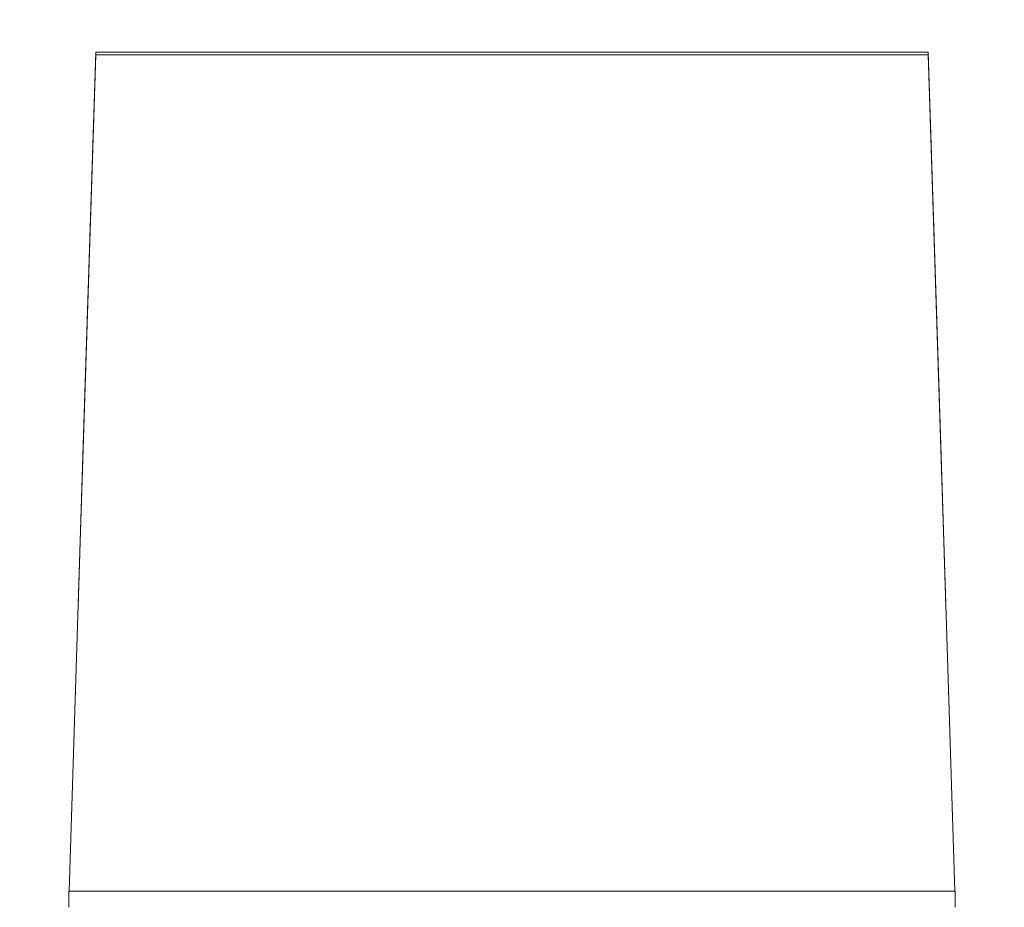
# Model space of a CAD drawing. Header units: millimetres. Extents: x -30280 to 309309, y -17460 to 4378.
# Tile 496 of 656: x 149429 to 149929, y -14458 to -14007. Entities that reach past the tile are written whole.
import ezdxf

# ---------------------------------------------------------------- set-up
doc = ezdxf.new("R2010")
doc.units = ezdxf.units.MM
doc.header["$MEASUREMENT"] = 0
doc.linetypes.add('Wipeout_Contour', pattern=[1000, 0, -1000])
doc.layers.add('P1_PLANTA PRIMERA_4_Nuevo_08_E_Envans secs', color=7, linetype='Continuous')
doc.layers.add('P1_PLANTA PRIMERA_4_Nuevo_09_EI_Mobiliari general', color=7, linetype='Continuous')
doc.layers.add('P1_PLANTA PRIMERA_4_Nuevo_09_EI_Mobiliari general_Pluma_Nº__1', color=7, linetype='Continuous', lineweight=5)

msp = doc.modelspace()

# ---------------------------------------------------------------- wipeouts: each hides what was drawn before it
at = {"color": 254, "linetype": 'Wipeout_Contour', "lineweight": 0, "ltscale": 601338.106389}
msp.add_wipeout([(149467.57, -14025.19), (149890.29, -14025.19), (149890.29, -14023.89), (149467.57, -14023.89)], dxfattribs=at).dxf.layer = 'P1_PLANTA PRIMERA_4_Nuevo_09_EI_Mobiliari general'
at = {"color": 254, "linetype": 'Wipeout_Contour', "lineweight": 0, "ltscale": 902176.803487}
msp.add_wipeout([(149461.38, -14218.22), (149454, -14450), (149903.86, -14450), (149896.48, -14218.22), (149899.18, -14304.28), (149458.68, -14304.28)], dxfattribs=at).dxf.layer = 'P1_PLANTA PRIMERA_4_Nuevo_09_EI_Mobiliari general'

# ---------------------------------------------------------------- next in the draw order: wipeouts: each hides what was drawn before it
at = {"color": 254, "linetype": 'Wipeout_Contour', "lineweight": 0, "ltscale": 601390.937786}
msp.add_wipeout([(149458.68, -14304.28), (149899.18, -14304.28), (149890.29, -14025.19), (149467.57, -14025.19)], dxfattribs=at).dxf.layer = 'P1_PLANTA PRIMERA_4_Nuevo_09_EI_Mobiliari general'
at = {"color": 254, "linetype": 'Wipeout_Contour', "lineweight": 0, "ltscale": 451347.905754}
msp.add_wipeout([(149903.93, -14450), (149453.93, -14450), (149903.93, -14450.53)], dxfattribs=at).dxf.layer = 'P1_PLANTA PRIMERA_4_Nuevo_09_EI_Mobiliari general'

# ---------------------------------------------------------------- next in the draw order: wipeouts: each hides what was drawn before it
at = {"color": 254, "linetype": 'Wipeout_Contour', "lineweight": 0, "ltscale": 601499.765145}
msp.add_wipeout([(149903.93, -14450.53), (149453.93, -14450.53), (149453.93, -14452.11), (149903.93, -14452.11)], dxfattribs=at).dxf.layer = 'P1_PLANTA PRIMERA_4_Nuevo_09_EI_Mobiliari general'

# ---------------------------------------------------------------- next in the draw order: wipeouts: each hides what was drawn before it
at = {"color": 254, "linetype": 'Wipeout_Contour', "lineweight": 0, "ltscale": 601500.567336}
msp.add_wipeout([(149903.93, -14452.11), (149453.93, -14452.11), (149453.93, -14454.7), (149903.93, -14454.7)], dxfattribs=at).dxf.layer = 'P1_PLANTA PRIMERA_4_Nuevo_09_EI_Mobiliari general'

# ---------------------------------------------------------------- next in the draw order: wipeouts: each hides what was drawn before it
at = {"color": 254, "linetype": 'Wipeout_Contour', "lineweight": 0, "ltscale": 601501.740265}
msp.add_wipeout([(149903.93, -14454.7), (149453.93, -14454.7), (149453.93, -14458.21), (149903.93, -14458.21)], dxfattribs=at).dxf.layer = 'P1_PLANTA PRIMERA_4_Nuevo_09_EI_Mobiliari general'

# ---------------------------------------------------------------- next in the draw order: wipeouts: each hides what was drawn before it
at = {"color": 254, "linetype": 'Wipeout_Contour', "lineweight": 0, "ltscale": 11546169.40718183}
msp.add_wipeout([(147377.62, -12475.05), (147377.62, -14920.05), (147901.16, -14920.05), (147903.85, -14904.98), (147970.96, -14530.19), (147971.59, -14527.86), (147975.53, -14505.56), (147953.93, -14505.56), (147953.93, -14450), (147967.57, -14023.89), (148390.29, -14023.89), (148403.86, -14450), (148403.93, -14505.56), (148382.33, -14505.56), (148386.26, -14527.86), (148386.9, -14530.19), (148428.93, -14764.93), (148470.96, -14530.19), (148471.59, -14527.86), (148475.53, -14505.56), (148453.93, -14505.56), (148453.93, -14450), (148467.57, -14023.89), (148890.29, -14023.89), (148903.86, -14450), (148903.93, -14505.56), (148882.33, -14505.56), (148886.26, -14527.86), (148886.9, -14530.19), (148928.93, -14764.93), (148970.96, -14530.19), (148971.59, -14527.86), (148975.53, -14505.56), (148953.93, -14505.56), (148953.93, -14450), (148967.57, -14023.89), (149390.29, -14023.89), (149403.86, -14450), (149403.93, -14505.56), (149382.33, -14505.56), (149386.26, -14527.86), (149386.9, -14530.19), (149428.93, -14764.93), (149470.96, -14530.19), (149471.59, -14527.86), (149475.53, -14505.56), (149453.93, -14505.56), (149453.93, -14450), (149467.57, -14023.89), (149890.29, -14023.89), (149903.86, -14450), (149903.93, -14505.56), (149882.33, -14505.56), (149886.26, -14527.86), (149886.9, -14530.19), (149928.93, -14764.93), (149970.96, -14530.19), (149971.59, -14527.86), (149975.53, -14505.56), (149953.93, -14505.56), (149953.93, -14450), (149967.57, -14023.89), (150390.29, -14023.89), (150403.86, -14450), (150403.93, -14505.56), (150382.33, -14505.56), (150386.26, -14527.86), (150386.9, -14530.19), (150428.93, -14764.93), (150470.96, -14530.19), (150471.59, -14527.86), (150475.53, -14505.56), (150453.93, -14505.56), (150453.93, -14450), (150467.57, -14023.89), (150732.62, -14023.89), (150732.62, -12475.05)], dxfattribs=at).dxf.layer = 'P1_PLANTA PRIMERA_4_Nuevo_08_E_Envans secs'

# ---------------------------------------------------------------- next in the draw order: linework, layer by layer
at = {"layer": 'P1_PLANTA PRIMERA_4_Nuevo_09_EI_Mobiliari general_Pluma_Nº__1', "color": 7, "linetype": 'Continuous', "lineweight": 5}
for p, q in [((149461.38, -14218.22), (149467.57, -14023.89)), ((149467.57, -14023.89), (149890.29, -14023.89)), ((149467.57, -14025.19), (149467.57, -14023.89)), ((149890.29, -14023.89), (149896.48, -14218.22)), ((149890.29, -14025.19), (149890.29, -14023.89)), ((149458.68, -14304.28), (149467.57, -14025.19)), ((149467.57, -14025.19), (149890.29, -14025.19)), ((149890.29, -14025.19), (149899.18, -14304.28)), ((149454, -14450), (149461.38, -14218.22)), ((149896.48, -14218.22), (149903.86, -14450)), ((149453.93, -14450.53), (149453.93, -14450)), ((149903.93, -14450), (149453.93, -14450)), ((149903.93, -14450), (149903.93, -14450.53)), ((149453.93, -14452.11), (149453.93, -14450.53)), ((149453.93, -14454.7), (149453.93, -14452.11)), ((149453.93, -14458.22), (149453.93, -14454.7)), ((149903.93, -14450.53), (149903.93, -14452.11)), ((149903.93, -14452.11), (149903.93, -14454.7)), ((149903.93, -14454.7), (149903.93, -14458.22))]:
    msp.add_line(p, q, dxfattribs=at)

doc.saveas('drawing.dxf')
